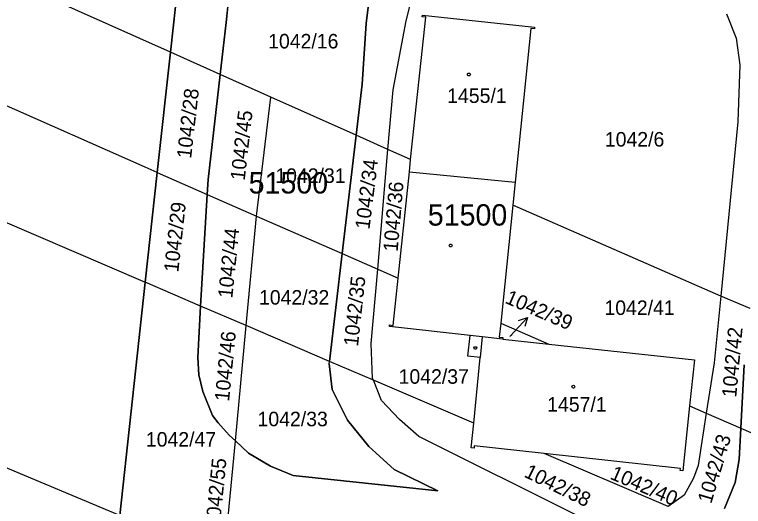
# Model space of a CAD drawing. Extents: x -777309 to -774195, y -1144706 to -1143600.
# Drawn here: x -775406.4 to -775321.1, y -1144407.3 to -1144349.8 of the extents above; entities that cross this region are included whole.
import ezdxf

# ---------------------------------------------------------------- set-up
doc = ezdxf.new("R2010")
doc.units = 0
for name, color, linetype in [('1', 7, 'Continuous'), ('11', 7, 'Continuous'), ('12', 7, 'Continuous'), ('2', 7, 'Continuous'), ('4', 7, 'Continuous'), ('5', 7, 'Continuous'), ('7', 7, 'Continuous')]:
    doc.layers.add(name, color=color, linetype=linetype)

msp = doc.modelspace()

# ---------------------------------------------------------------- linework, layer by layer
at = {"layer": '1'}
for p, q in [((-775394.06, -1144408.34), (-775619.55, -1144313.89)), ((-775388.13, -1144354.18), (-775385.87, -1144333.51)), ((-775388.13, -1144354.18), (-775411.19, -1144343.87)), ((-775381.59, -1144350.71), (-775381.29, -1144347.59)), ((-775360.56, -1144350.54), (-775360.06, -1144348.55)), ((-775364.98, -1144348.92), (-775365.24, -1144350.84)), ((-775360.03, -1144366.75), (-775358.26, -1144350.1)), ((-775358.68, -1144350.06), (-775358.66, -1144349.86)), ((-775358.26, -1144350.1), (-775358.68, -1144350.06)), ((-775358.66, -1144349.86), (-775345.53, -1144351.28)), ((-775323.08, -1144349.72), (-775321.94, -1144352.56)), ((-775382.3, -1144356.79), (-775381.59, -1144350.71)), ((-775365.24, -1144350.84), (-775365.71, -1144357.91)), ((-775362.08, -1144358.58), (-775360.56, -1144350.54)), ((-775345.53, -1144351.28), (-775345.55, -1144351.45)), ((-775345.97, -1144351.4), (-775347.81, -1144369.38)), ((-775345.55, -1144351.45), (-775345.97, -1144351.4)), ((-775321.94, -1144352.56), (-775321.52, -1144355.68)), ((-775389.67, -1144368.26), (-775388.13, -1144354.18)), ((-775382.3, -1144356.79), (-775388.13, -1144354.18)), ((-775391.09, -1144367.64), (-775419.42, -1144355.11)), ((-775321.52, -1144355.68), (-775321.75, -1144362.33)), ((-775447.05, -1144357.1), (-775391.08, -1144381.09)), ((-775383.73, -1144369.08), (-775382.3, -1144356.79)), ((-775376.38, -1144359.43), (-775382.3, -1144356.79)), ((-775365.71, -1144357.91), (-775366.41, -1144363.89)), ((-775362.68, -1144365.56), (-775362.08, -1144358.58)), ((-775378.05, -1144373.35), (-775376.38, -1144359.43)), ((-775366.41, -1144363.89), (-775376.38, -1144359.43)), ((-775321.75, -1144362.33), (-775323.77, -1144382.71)), ((-775366.41, -1144363.89), (-775368.04, -1144377.73)), ((-775362.68, -1144365.56), (-775366.41, -1144363.89)), ((-775363.88, -1144379.55), (-775362.68, -1144365.56)), ((-775360.03, -1144366.75), (-775362.68, -1144365.56)), ((-775360.18, -1144368.18), (-775360.03, -1144366.75)), ((-775389.67, -1144368.26), (-775391.09, -1144367.64)), ((-775391.08, -1144381.09), (-775389.67, -1144368.26)), ((-775389.67, -1144368.26), (-775383.83, -1144370.82)), ((-775361.5, -1144380.59), (-775360.18, -1144368.18)), ((-775383.83, -1144370.82), (-775383.73, -1144369.08)), ((-775347.81, -1144369.38), (-775348.09, -1144372.09)), ((-775384.59, -1144383.87), (-775383.83, -1144370.82)), ((-775383.83, -1144370.82), (-775378.05, -1144373.35)), ((-775348.09, -1144372.09), (-775349.49, -1144385.85)), ((-775323.77, -1144382.71), (-775348.09, -1144372.09)), ((-775379.26, -1144386.15), (-775378.05, -1144373.35)), ((-775378.05, -1144373.35), (-775368.04, -1144377.73)), ((-775368.04, -1144377.73), (-775369.53, -1144390.33)), ((-775368.04, -1144377.73), (-775363.88, -1144379.55)), ((-775364.63, -1144388.23), (-775363.88, -1144379.55)), ((-775363.88, -1144379.55), (-775361.5, -1144380.59)), ((-775394.06, -1144408.34), (-775391.08, -1144381.09)), ((-775384.59, -1144383.87), (-775391.08, -1144381.09)), ((-775362.09, -1144386.13), (-775361.5, -1144380.59)), ((-775323.77, -1144382.71), (-775324.54, -1144390.49)), ((-775320.33, -1144384.17), (-775323.77, -1144382.71)), ((-775384.94, -1144389.87), (-775384.59, -1144383.87)), ((-775379.26, -1144386.15), (-775384.59, -1144383.87)), ((-775380.53, -1144399.63), (-775379.26, -1144386.15)), ((-775369.53, -1144390.33), (-775379.26, -1144386.15)), ((-775362.52, -1144386.26), (-775362.51, -1144386.08)), ((-775362.51, -1144386.08), (-775362.09, -1144386.13)), ((-775349.49, -1144385.85), (-775349.66, -1144387.5)), ((-775349.49, -1144385.85), (-775343.88, -1144388.31)), ((-775353.06, -1144387.31), (-775362.52, -1144386.26)), ((-775353.33, -1144389.73), (-775353.06, -1144387.31)), ((-775351.65, -1144387.47), (-775353.06, -1144387.31)), ((-775349.26, -1144387.73), (-775351.65, -1144387.47)), ((-775349.66, -1144387.5), (-775349.24, -1144387.55)), ((-775349.24, -1144387.55), (-775349.26, -1144387.73)), ((-775349.26, -1144387.73), (-775343.88, -1144388.31)), ((-775364.48, -1144392.29), (-775364.63, -1144388.23)), ((-775343.88, -1144388.31), (-775326.85, -1144390.15)), ((-775384.8, -1144391.89), (-775384.94, -1144389.87)), ((-775369.56, -1144390.62), (-775369.53, -1144390.33)), ((-775364.38, -1144392.54), (-775369.53, -1144390.33)), ((-775351.89, -1144389.87), (-775353.33, -1144389.73)), ((-775352.65, -1144397.57), (-775351.89, -1144389.87)), ((-775326.85, -1144390.15), (-775327.4, -1144395.52)), ((-775324.54, -1144390.49), (-775325.45, -1144396.38)), ((-775369.56, -1144390.62), (-775369.2, -1144393.61)), ((-775321.01, -1144390.75), (-775321.4, -1144398.15)), ((-775384.35, -1144393.86), (-775384.8, -1144391.89)), ((-775364.38, -1144392.54), (-775364.48, -1144392.29)), ((-775352.65, -1144397.57), (-775364.38, -1144392.54)), ((-775363.43, -1144394.91), (-775364.38, -1144392.54)), ((-775383.2, -1144396.68), (-775384.35, -1144393.86)), ((-775369.2, -1144393.61), (-775367.43, -1144397.22)), ((-775361.34, -1144397.12), (-775363.43, -1144394.91)), ((-775327.4, -1144395.52), (-775328.19, -1144403.13)), ((-775327.4, -1144395.52), (-775325.45, -1144396.38)), ((-775325.45, -1144396.38), (-775326.4, -1144402.5)), ((-775325.45, -1144396.38), (-775321.4, -1144398.15)), ((-775382.56, -1144397.52), (-775383.2, -1144396.68)), ((-775367.43, -1144397.22), (-775364.92, -1144400.28)), ((-775359.06, -1144399.13), (-775361.34, -1144397.12)), ((-775381.24, -1144398.97), (-775382.56, -1144397.52)), ((-775352.95, -1144400.44), (-775352.65, -1144397.57)), ((-775321.4, -1144398.15), (-775321.59, -1144401.79)), ((-775321.4, -1144398.15), (-775318.18, -1144399.56)), ((-775380.53, -1144399.63), (-775381.24, -1144398.97)), ((-775381.84, -1144413.45), (-775380.53, -1144399.63)), ((-775378.99, -1144401.06), (-775380.53, -1144399.63)), ((-775340.4, -1144408.45), (-775359.06, -1144399.13)), ((-775364.92, -1144400.28), (-775361.96, -1144402.96)), ((-775352.62, -1144400.47), (-775352.95, -1144400.44)), ((-775352.59, -1144400.21), (-775352.62, -1144400.47)), ((-775344.4, -1144401.1), (-775352.59, -1144400.21)), ((-775376.43, -1144402.59), (-775378.99, -1144401.06)), ((-775329.91, -1144407.31), (-775344.4, -1144401.1)), ((-775328.46, -1144402.84), (-775344.4, -1144401.1)), ((-775321.59, -1144401.79), (-775322.07, -1144404.48)), ((-775373.79, -1144403.67), (-775376.43, -1144402.59)), ((-775361.96, -1144402.96), (-775356.85, -1144405.46)), ((-775328.49, -1144403.09), (-775328.46, -1144402.84)), ((-775328.19, -1144403.13), (-775328.49, -1144403.09)), ((-775326.4, -1144402.5), (-775326.93, -1144403.97)), ((-775356.85, -1144405.46), (-775373.79, -1144403.67)), ((-775326.93, -1144403.97), (-775328.04, -1144405.99)), ((-775322.07, -1144404.48), (-775323.33, -1144407.52)), ((-775328.04, -1144405.99), (-775329.91, -1144407.31))]:
    msp.add_line(p, q, dxfattribs=at)
at = {"layer": '11'}
for points in [[(-775385.87, -1144333.51), (-775388.13, -1144354.18), (-775389.67, -1144368.26), (-775391.08, -1144381.09), (-775394.06, -1144408.34)], [(-775381.29, -1144347.59), (-775381.59, -1144350.71), (-775382.3, -1144356.79), (-775383.73, -1144369.08), (-775383.83, -1144370.82), (-775384.59, -1144383.87), (-775384.94, -1144389.87), (-775384.8, -1144391.89), (-775384.35, -1144393.86), (-775383.2, -1144396.68), (-775382.56, -1144397.52), (-775381.24, -1144398.97), (-775380.53, -1144399.63), (-775378.99, -1144401.06), (-775376.43, -1144402.59), (-775373.79, -1144403.67), (-775356.85, -1144405.46), (-775361.96, -1144402.96), (-775364.92, -1144400.28), (-775367.43, -1144397.22), (-775369.2, -1144393.61), (-775369.56, -1144390.62), (-775369.53, -1144390.33), (-775368.04, -1144377.73), (-775366.41, -1144363.89), (-775365.71, -1144357.91), (-775365.24, -1144350.84), (-775364.98, -1144348.92)], [(-775323.33, -1144407.52), (-775322.07, -1144404.48), (-775321.59, -1144401.79), (-775321.4, -1144398.15), (-775321.01, -1144390.75)]]:
    msp.add_lwpolyline(points, dxfattribs=at)
msp.add_lwpolyline([(-775360.03, -1144366.75), (-775358.26, -1144350.1), (-775358.68, -1144350.06), (-775358.66, -1144349.86), (-775345.53, -1144351.28), (-775345.55, -1144351.45), (-775345.97, -1144351.4), (-775347.81, -1144369.38), (-775348.09, -1144372.09), (-775349.49, -1144385.85), (-775349.66, -1144387.5), (-775349.24, -1144387.55), (-775349.26, -1144387.73), (-775343.88, -1144388.31), (-775326.85, -1144390.15), (-775327.4, -1144395.52), (-775328.19, -1144403.13), (-775328.49, -1144403.09), (-775328.46, -1144402.84), (-775344.4, -1144401.1), (-775352.59, -1144400.21), (-775352.62, -1144400.47), (-775352.95, -1144400.44), (-775352.65, -1144397.57), (-775351.89, -1144389.87), (-775353.33, -1144389.73), (-775353.06, -1144387.31), (-775362.52, -1144386.26), (-775362.51, -1144386.08), (-775362.09, -1144386.13), (-775361.5, -1144380.59), (-775360.18, -1144368.18)], close=True, dxfattribs=at)
at = {"layer": '12'}
for p, q in [((-775360.03, -1144366.75), (-775358.26, -1144350.1)), ((-775358.68, -1144350.06), (-775358.66, -1144349.86)), ((-775358.26, -1144350.1), (-775358.68, -1144350.06)), ((-775358.66, -1144349.86), (-775345.53, -1144351.28)), ((-775345.53, -1144351.28), (-775345.55, -1144351.45)), ((-775345.97, -1144351.4), (-775347.81, -1144369.38)), ((-775345.55, -1144351.45), (-775345.97, -1144351.4)), ((-775360.18, -1144368.18), (-775360.03, -1144366.75)), ((-775360.18, -1144368.18), (-775347.81, -1144369.38)), ((-775351.65, -1144387.47), (-775351.89, -1144389.87)), ((-775349.26, -1144387.73), (-775351.65, -1144387.47)), ((-775349.26, -1144387.73), (-775343.88, -1144388.31)), ((-775343.88, -1144388.31), (-775326.85, -1144390.15)), ((-775352.65, -1144397.57), (-775351.89, -1144389.87)), ((-775326.85, -1144390.15), (-775327.4, -1144395.52)), ((-775327.4, -1144395.52), (-775328.19, -1144403.13)), ((-775352.95, -1144400.44), (-775352.65, -1144397.57)), ((-775352.62, -1144400.47), (-775352.95, -1144400.44)), ((-775352.59, -1144400.21), (-775352.62, -1144400.47)), ((-775344.4, -1144401.1), (-775352.59, -1144400.21)), ((-775328.46, -1144402.84), (-775344.4, -1144401.1)), ((-775328.49, -1144403.09), (-775328.46, -1144402.84)), ((-775328.19, -1144403.13), (-775328.49, -1144403.09))]:
    msp.add_line(p, q, dxfattribs=at)
at = {"layer": '4'}
for p, q in [((-775360.18, -1144368.18), (-775347.81, -1144369.38)), ((-775351.65, -1144387.47), (-775351.89, -1144389.87))]:
    msp.add_line(p, q, dxfattribs=at)
at = {"layer": '5'}
for points in [[(-775353.22, -1144356.63), (-775353.12, -1144356.65), (-775353.07, -1144356.74), (-775353.05, -1144356.8), (-775353.07, -1144356.89), (-775353.15, -1144356.96), (-775353.22, -1144356.97), (-775353.31, -1144356.94), (-775353.37, -1144356.88), (-775353.39, -1144356.8), (-775353.37, -1144356.71), (-775353.29, -1144356.64)], [(-775355.26, -1144376.63), (-775355.17, -1144376.78), (-775355.26, -1144376.93), (-775355.44, -1144376.93), (-775355.53, -1144376.78), (-775355.44, -1144376.63)], [(-775352.38, -1144388.62), (-775352.29, -1144388.77), (-775352.38, -1144388.92), (-775352.56, -1144388.92), (-775352.65, -1144388.77), (-775352.56, -1144388.62)], [(-775341, -1144393.13), (-775340.9, -1144393.15), (-775340.85, -1144393.24), (-775340.83, -1144393.3), (-775340.85, -1144393.39), (-775340.93, -1144393.46), (-775341, -1144393.47), (-775341.09, -1144393.44), (-775341.15, -1144393.38), (-775341.17, -1144393.3), (-775341.15, -1144393.21), (-775341.07, -1144393.14)]]:
    msp.add_lwpolyline(points, close=True, dxfattribs=at)
at = {"layer": '7'}
for p in [(-775346.354, -1144385.186), (-775348.42, -1144387.38)]:
    msp.add_line(p, (-775348.41, -1144387.37), dxfattribs=at)
msp.add_lwpolyline([(-775347.403, -1144385.571), (-775346.354, -1144385.186), (-775346.675, -1144386.256)], dxfattribs=at)

# ---------------------------------------------------------------- texts
at = {"layer": '11'}
for p in [(-775378.978, -1144370.71), (-775358.028, -1144374.46)]:
    msp.add_text('51500', height=2.5, dxfattribs=at).set_placement(p)
at = {"layer": '2'}
for s, height, p in [('1042/16', 1.7, (-775376.697, -1144353.75)), ('1455/1', 1.7, (-775355.757, -1144360.12)), ('1042/6', 1.7, (-775337.317, -1144365.22)), ('1042/31', 1.7, (-775375.857, -1144369.47)), ('1042/32', 1.7, (-775377.767, -1144383.7)), ('1042/41', 1.7, (-775337.367, -1144384.91)), ('1042/39', 0.1, (-775348.397, -1144387.38)), ('1042/37', 1.7, (-775361.437, -1144392.95)), ('1457/1', 1.7, (-775344.057, -1144396.21)), ('1042/33', 1.7, (-775377.937, -1144397.92)), ('1042/47', 1.7, (-775390.997, -1144400.3))]:
    msp.add_text(s, height=height, dxfattribs=at).set_placement(p)
for s, rotation, p in [('1042/28', 83.53725, (-775385.706, -1144366.68)), ('1042/45', 83.42265, (-775379.445, -1144369.25)), ('1042/34', 82.8497, (-775364.851, -1144374.96)), ('1042/36', 85.08423, (-775361.556, -1144377.569)), ('1042/29', 83.70913, (-775387.207, -1144379.97)), ('1042/44', 84.1675, (-775380.89, -1144383.009)), ('1042/35', 83.82373, (-775366.188, -1144388.63)), ('1042/46', 84.33939, (-775381.271, -1144395.069)), ('1042/42', 84.74046, (-775321.954, -1144394.599)), ('1042/43', 73.39589, (-775324.878, -1144407.054)), ('1042/38', 333.69062, (-775346.878, -1144403.774)), ('1042/40', 336.78459, (-775336.819, -1144404.025))]:
    msp.add_text(s, height=1.7, rotation=rotation, dxfattribs=at).set_placement(p)
at = {"layer": '7'}
for s, rotation, p in [('1042/39', 336.67, (-775349.101, -1144383.468)), ('1042/55', 84.39668, (-775382.362, -1144409.899))]:
    msp.add_text(s, height=1.7, rotation=rotation, dxfattribs=at).set_placement(p)

doc.saveas('drawing.dxf')
